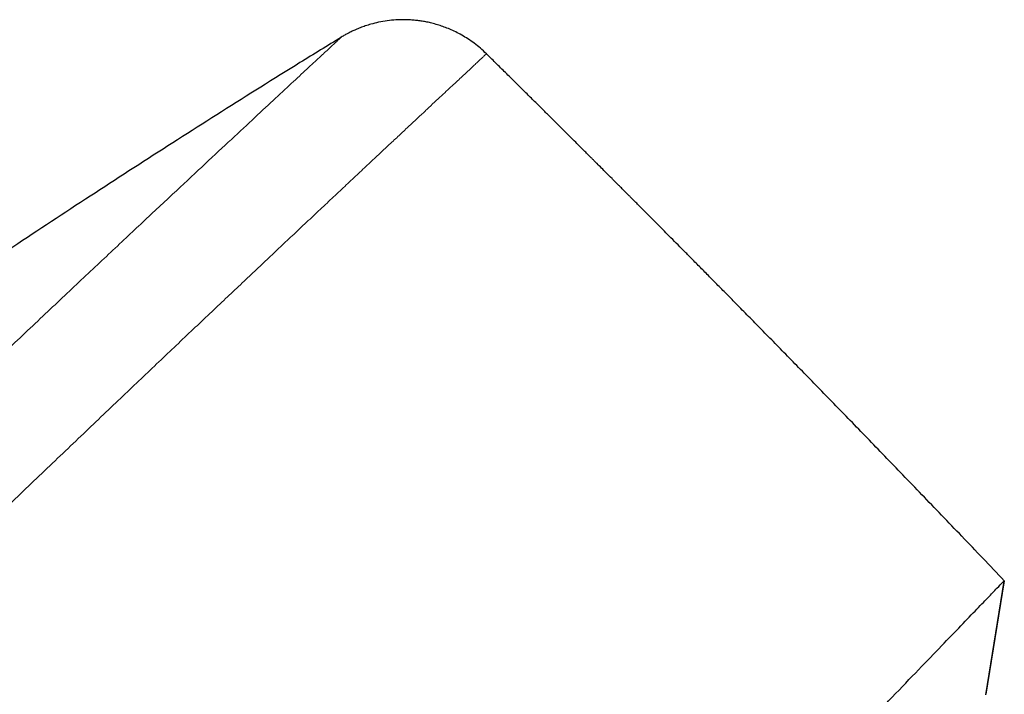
# Model space of a CAD drawing. Header units: millimetres. Extents: x 8 to 1023, y 12 to 832.
# Tile 656 of 656: x 988 to 1008, y 818 to 832. Entities that reach past the tile are written whole.
import ezdxf

# ---------------------------------------------------------------- set-up
doc = ezdxf.new("R2010")
doc.units = ezdxf.units.MM

msp = doc.modelspace()

# ---------------------------------------------------------------- linework, layer by layer
at = {"color": 7, "linetype": 'Continuous', "lineweight": 30}
for p, q in [((997.42, 831.537), (997.42, 831.537)), ((1007.959, 818), (1008.346, 820.396)), ((1008.35, 820.409), (1007.962, 818.009))]:
    msp.add_line(p, q, dxfattribs=at)
for points, knots in [([(997.42, 831.537), (997.378, 831.577), (997.296, 831.655), (997.165, 831.759), (997.034, 831.851), (996.903, 831.931), (996.775, 831.999), (996.65, 832.056), (996.531, 832.103), (996.414, 832.143), (996.301, 832.176), (996.193, 832.202), (996.091, 832.221), (995.994, 832.236), (995.895, 832.247), (995.794, 832.255), (995.665, 832.259), (995.509, 832.255), (995.326, 832.237), (995.148, 832.206), (994.995, 832.168), (994.866, 832.127), (994.759, 832.089), (994.679, 832.055), (994.621, 832.029), (994.584, 832.012), (994.543, 831.992), (994.492, 831.966), (994.428, 831.931), (994.382, 831.903), (994.357, 831.888)], [0, 0, 0, 0, 0.052051, 0.102377, 0.150731, 0.196891, 0.240666, 0.281891, 0.32043, 0.356174, 0.393491, 0.426951, 0.456831, 0.48637, 0.51636, 0.546776, 0.577594, 0.632396, 0.688177, 0.743285, 0.79482, 0.830926, 0.865017, 0.897416, 0.90974, 0.921837, 0.934304, 0.951182, 0.973131, 1, 1, 1, 1]), ([(994.358, 831.886), (994.066, 831.708), (993.22, 831.19), (991.829, 830.315), (990.182, 829.264), (988.545, 828.198), (986.916, 827.119), (985.295, 826.027), (983.629, 824.887), (981.917, 823.697), (980.161, 822.458), (978.414, 821.206), (976.675, 819.942), (974.944, 818.666), (973.222, 817.379), (971.509, 816.08), (969.803, 814.771), (968.106, 813.451), (966.426, 812.129), (964.765, 810.804), (963.121, 809.478), (961.485, 808.142), (959.783, 806.736), (958.016, 805.258), (956.185, 803.707), (954.366, 802.144), (952.556, 800.57), (950.757, 798.984), (948.969, 797.387), (947.191, 795.778), (945.397, 794.132), (943.585, 792.448), (941.758, 790.725), (939.944, 788.989), (938.141, 787.239), (936.351, 785.476), (934.63, 783.754), (932.975, 782.075), (931.386, 780.439), (929.809, 778.792), (928.244, 777.131), (927.179, 775.99), (926.639, 775.4), (926.612, 775.37)], [0, 0, 0, 0, 0.0115709, 0.0336495, 0.0557295, 0.0778111, 0.0998945, 0.1219795, 0.144066, 0.1683622, 0.1926589, 0.216956, 0.2412539, 0.2655527, 0.2898526, 0.3141539, 0.3384564, 0.3627602, 0.3870652, 0.4109369, 0.4348087, 0.4586798, 0.4825497, 0.509672, 0.5367906, 0.5639045, 0.5910128, 0.6181159, 0.6452151, 0.6723114, 0.699406, 0.7277903, 0.7561755, 0.784563, 0.8129538, 0.8413489, 0.869749, 0.8955164, 0.9212898, 0.9470701, 0.9728583, 0.9986536, 1, 1, 1, 1]), ([(1008.351, 820.409), (1008.199, 820.567), (1007.901, 820.88), (1007.46, 821.342), (1007.032, 821.789), (1006.616, 822.221), (1006.216, 822.637), (1005.831, 823.037), (1005.46, 823.419), (1005.103, 823.789), (1004.755, 824.146), (1004.419, 824.492), (1004.093, 824.827), (1003.78, 825.147), (1003.481, 825.453), (1003.195, 825.745), (1002.922, 826.022), (1002.672, 826.277), (1002.442, 826.51), (1002.233, 826.722), (1002.035, 826.923), (1001.847, 827.113), (1001.672, 827.291), (1001.507, 827.457), (1001.355, 827.611), (1001.212, 827.755), (1001.075, 827.893), (1000.944, 828.025), (1000.82, 828.15), (1000.71, 828.261), (1000.618, 828.353), (1000.543, 828.428), (1000.484, 828.487), (1000.434, 828.538), (1000.392, 828.58), (1000.348, 828.624), (1000.297, 828.675), (1000.25, 828.722), (1000.214, 828.758), (1000.186, 828.786), (1000.152, 828.821), (1000.112, 828.86), (1000.046, 828.927), (999.958, 829.015), (999.853, 829.12), (999.768, 829.204), (999.704, 829.269), (999.654, 829.319), (999.603, 829.37), (999.546, 829.427), (999.479, 829.493), (999.398, 829.575), (999.3, 829.672), (999.184, 829.787), (999.055, 829.916), (998.916, 830.055), (998.766, 830.204), (998.606, 830.363), (998.434, 830.534), (998.25, 830.716), (998.054, 830.911), (997.849, 831.113), (997.638, 831.322), (997.495, 831.463), (997.421, 831.536), (997.42, 831.537)], [0, 0, 0, 0, 0.042168, 0.083098, 0.122789, 0.161242, 0.198456, 0.233799, 0.267948, 0.300901, 0.332659, 0.363833, 0.393763, 0.422449, 0.449889, 0.476086, 0.501037, 0.524744, 0.544817, 0.563902, 0.581998, 0.599107, 0.615228, 0.6301, 0.644018, 0.656984, 0.668996, 0.68149, 0.692754, 0.702786, 0.711589, 0.717745, 0.723113, 0.727693, 0.731487, 0.73458, 0.739653, 0.745342, 0.747263, 0.749683, 0.752862, 0.756628, 0.760363, 0.770963, 0.780567, 0.789044, 0.793853, 0.798206, 0.802525, 0.807687, 0.813719, 0.82062, 0.82987, 0.840328, 0.851994, 0.864867, 0.878221, 0.892665, 0.9082, 0.924826, 0.942543, 0.96135, 0.980082, 0.999783, 1, 1, 1, 1]), ([(936.072, 745.296), (936.47, 745.71), (937.266, 746.537), (938.531, 747.852), (939.846, 749.218), (941.213, 750.639), (942.628, 752.11), (944.089, 753.627), (945.592, 755.19), (947.135, 756.793), (948.715, 758.435), (950.33, 760.114), (951.977, 761.825), (953.651, 763.565), (955.351, 765.332), (957.073, 767.121), (958.813, 768.929), (960.569, 770.754), (962.336, 772.591), (964.113, 774.437), (965.895, 776.289), (967.68, 778.143), (969.463, 779.997), (971.242, 781.845), (973.013, 783.686), (974.773, 785.515), (976.519, 787.329), (978.247, 789.125), (979.954, 790.899), (981.637, 792.649), (983.293, 794.369), (984.919, 796.059), (986.511, 797.713), (988.066, 799.329), (989.583, 800.905), (991.057, 802.438), (992.487, 803.924), (993.87, 805.361), (995.203, 806.746), (996.483, 808.076), (997.708, 809.349), (998.875, 810.562), (999.982, 811.713), (1001.029, 812.8), (1002.012, 813.822), (1002.93, 814.777), (1003.782, 815.662), (1004.565, 816.476), (1005.278, 817.216), (1005.919, 817.882), (1006.486, 818.472), (1006.98, 818.985), (1007.4, 819.422), (1007.745, 819.78), (1008.015, 820.061), (1008.206, 820.259), (1008.319, 820.376), (1008.333, 820.391), (1008.339, 820.397)], [0, 0, 0, 0, 0.017949, 0.035899, 0.053848, 0.071796, 0.089744, 0.107692, 0.12564, 0.143589, 0.161537, 0.179486, 0.197437, 0.215386, 0.233334, 0.251282, 0.269229, 0.287177, 0.305125, 0.323073, 0.341022, 0.358972, 0.376921, 0.39487, 0.412819, 0.430768, 0.448717, 0.466666, 0.484614, 0.502563, 0.520512, 0.538461, 0.55641, 0.574358, 0.592307, 0.610256, 0.628204, 0.646152, 0.664101, 0.682049, 0.699998, 0.717947, 0.735896, 0.753845, 0.771794, 0.789744, 0.807694, 0.825644, 0.843594, 0.861544, 0.879492, 0.897439, 0.915386, 0.933333, 0.951281, 0.969228, 0.987177, 1, 1, 1, 1])]:
    msp.add_open_spline(points, degree=3, knots=knots, dxfattribs=at)
at = {"color": 8, "linetype": 'Continuous', "lineweight": 0}
for points, knots in [([(920.476, 762.052), (920.861, 762.354), (921.63, 762.957), (922.832, 763.923), (924.066, 764.935), (925.331, 765.994), (926.626, 767.101), (927.947, 768.253), (929.293, 769.449), (930.661, 770.689), (932.05, 771.971), (933.46, 773.291), (934.889, 774.647), (936.337, 776.038), (937.802, 777.459), (939.286, 778.906), (940.788, 780.375), (942.306, 781.861), (943.839, 783.362), (945.386, 784.872), (946.946, 786.391), (948.516, 787.915), (950.094, 789.441), (951.677, 790.967), (953.265, 792.49), (954.85, 794.011), (956.432, 795.526), (958.007, 797.036), (959.572, 798.538), (961.127, 800.029), (962.668, 801.51), (964.193, 802.977), (965.699, 804.429), (967.185, 805.865), (968.648, 807.282), (970.086, 808.679), (971.499, 810.051), (972.884, 811.397), (974.241, 812.715), (975.567, 814.003), (976.862, 815.259), (978.124, 816.481), (979.35, 817.667), (980.54, 818.816), (981.691, 819.924), (982.801, 820.991), (983.87, 822.014), (984.894, 822.992), (985.874, 823.925), (986.807, 824.811), (987.692, 825.65), (988.528, 826.439), (989.313, 827.179), (990.045, 827.867), (990.724, 828.503), (991.347, 829.086), (991.914, 829.615), (992.423, 830.09), (992.874, 830.511), (993.267, 830.876), (993.601, 831.187), (993.875, 831.442), (994.089, 831.64), (994.245, 831.784), (994.331, 831.864), (994.367, 831.898), (994.357, 831.888), (994.357, 831.888)], [0, 0, 0, 0, 0.015601, 0.031192, 0.046772, 0.062342, 0.077906, 0.093464, 0.10902, 0.124576, 0.140136, 0.155701, 0.171277, 0.186866, 0.202474, 0.218101, 0.233742, 0.249392, 0.26505, 0.280716, 0.296389, 0.312063, 0.327738, 0.343409, 0.359075, 0.37473, 0.390376, 0.406014, 0.421645, 0.437272, 0.452895, 0.468515, 0.484135, 0.499755, 0.515377, 0.531, 0.546624, 0.562251, 0.577879, 0.593511, 0.609145, 0.624781, 0.640418, 0.656056, 0.671696, 0.687336, 0.702976, 0.718615, 0.734254, 0.749892, 0.76553, 0.781166, 0.796802, 0.812436, 0.82807, 0.843703, 0.859335, 0.874966, 0.890596, 0.906225, 0.921854, 0.937483, 0.953111, 0.968739, 0.984368, 0.999997, 1, 1, 1, 1]), ([(921.11, 759.196), (921.275, 759.327), (921.606, 759.589), (922.111, 759.993), (922.622, 760.405), (923.14, 760.826), (923.665, 761.256), (924.186, 761.686), (924.702, 762.116), (925.214, 762.545), (925.73, 762.981), (926.251, 763.424), (926.797, 763.893), (927.369, 764.387), (927.967, 764.908), (928.57, 765.438), (929.178, 765.976), (929.79, 766.524), (930.408, 767.079), (931.03, 767.644), (931.646, 768.207), (932.255, 768.768), (932.858, 769.326), (933.465, 769.892), (934.075, 770.464), (934.689, 771.042), (935.294, 771.616), (935.891, 772.184), (936.479, 772.747), (937.069, 773.314), (937.663, 773.887), (938.282, 774.486), (938.927, 775.113), (939.599, 775.766), (940.275, 776.425), (940.953, 777.087), (941.635, 777.754), (942.32, 778.424), (943.008, 779.097), (943.687, 779.763), (944.358, 780.419), (945.02, 781.067), (945.684, 781.716), (946.351, 782.368), (947.02, 783.02), (947.678, 783.662), (948.325, 784.293), (948.961, 784.912), (949.599, 785.532), (950.238, 786.152), (950.903, 786.797), (951.594, 787.466), (952.312, 788.16), (953.03, 788.853), (953.75, 789.547), (954.47, 790.239), (955.19, 790.932), (955.911, 791.624), (956.618, 792.304), (957.313, 792.972), (957.995, 793.628), (958.677, 794.282), (959.357, 794.936), (960.035, 795.588), (960.7, 796.226), (961.35, 796.851), (961.985, 797.462), (962.618, 798.071), (963.25, 798.678), (963.903, 799.307), (964.579, 799.958), (965.275, 800.629), (965.969, 801.298), (966.659, 801.963), (967.345, 802.626), (968.027, 803.286), (968.705, 803.942), (969.368, 804.584), (970.016, 805.212), (970.648, 805.825), (971.275, 806.435), (971.898, 807.041), (972.517, 807.642), (973.119, 808.228), (973.705, 808.798), (974.274, 809.352), (974.84, 809.902), (975.4, 810.448), (975.978, 811.01), (976.571, 811.587), (977.18, 812.179), (977.782, 812.765), (978.378, 813.345), (978.968, 813.918), (979.55, 814.484), (980.126, 815.043), (980.686, 815.587), (981.229, 816.114), (981.757, 816.625), (982.278, 817.13), (982.792, 817.627), (983.299, 818.118), (983.79, 818.592), (984.264, 819.05), (984.723, 819.492), (985.174, 819.927), (985.619, 820.356), (986.074, 820.793), (986.538, 821.239), (987.01, 821.692), (987.473, 822.136), (987.927, 822.57), (988.372, 822.995), (988.807, 823.411), (989.233, 823.818), (989.643, 824.208), (990.037, 824.583), (990.415, 824.943), (990.784, 825.294), (991.144, 825.636), (991.495, 825.969), (991.831, 826.286), (992.151, 826.589), (992.457, 826.878), (992.754, 827.159), (993.042, 827.431), (993.333, 827.705), (993.625, 827.98), (993.916, 828.254), (994.196, 828.517), (994.465, 828.77), (994.722, 829.012), (994.968, 829.242), (995.202, 829.462), (995.422, 829.668), (995.627, 829.86), (995.817, 830.039), (995.998, 830.207), (996.167, 830.366), (996.326, 830.515), (996.472, 830.651), (996.605, 830.776), (996.726, 830.888), (996.837, 830.992), (996.939, 831.087), (997.034, 831.176), (997.122, 831.259), (997.202, 831.333), (997.269, 831.395), (997.324, 831.447), (997.367, 831.487), (997.398, 831.515), (997.417, 831.533), (997.419, 831.536), (997.42, 831.537)], [0, 0, 0, 0, 0.006532, 0.013065, 0.019599, 0.026134, 0.03267, 0.039204, 0.045365, 0.051525, 0.057684, 0.063843, 0.070002, 0.076875, 0.083748, 0.090621, 0.097494, 0.104366, 0.111239, 0.118112, 0.124985, 0.131517, 0.138049, 0.144581, 0.151114, 0.157647, 0.164181, 0.170342, 0.176503, 0.182666, 0.188829, 0.194992, 0.20187, 0.208747, 0.215624, 0.2225, 0.229375, 0.236249, 0.243123, 0.249997, 0.256529, 0.263061, 0.269593, 0.276125, 0.282657, 0.289189, 0.295348, 0.301507, 0.307667, 0.313827, 0.319987, 0.326862, 0.333739, 0.340616, 0.347494, 0.354372, 0.361251, 0.368128, 0.375004, 0.381538, 0.388072, 0.394605, 0.401137, 0.40767, 0.414202, 0.42036, 0.426519, 0.432677, 0.438836, 0.444995, 0.451868, 0.458742, 0.465616, 0.47249, 0.479365, 0.486241, 0.493117, 0.499994, 0.50653, 0.513067, 0.519604, 0.52614, 0.532675, 0.53921, 0.54537, 0.55153, 0.55769, 0.56385, 0.570009, 0.576883, 0.583757, 0.59063, 0.597504, 0.604377, 0.611251, 0.618125, 0.624999, 0.631532, 0.638065, 0.644599, 0.651133, 0.657667, 0.664203, 0.670366, 0.676529, 0.682693, 0.688856, 0.695017, 0.701894, 0.70877, 0.715645, 0.722519, 0.729394, 0.736268, 0.743142, 0.750015, 0.756547, 0.763079, 0.769612, 0.776144, 0.782676, 0.789209, 0.795368, 0.801528, 0.807689, 0.81385, 0.820011, 0.826888, 0.833767, 0.840646, 0.847525, 0.854402, 0.861279, 0.868155, 0.875031, 0.881564, 0.888097, 0.89463, 0.901163, 0.907695, 0.914227, 0.920386, 0.926545, 0.932704, 0.938863, 0.945023, 0.951897, 0.958772, 0.965647, 0.972523, 0.9794, 0.986277, 0.993155, 1, 1, 1, 1])]:
    msp.add_open_spline(points, degree=3, knots=knots, dxfattribs=at)

doc.saveas('drawing.dxf')
